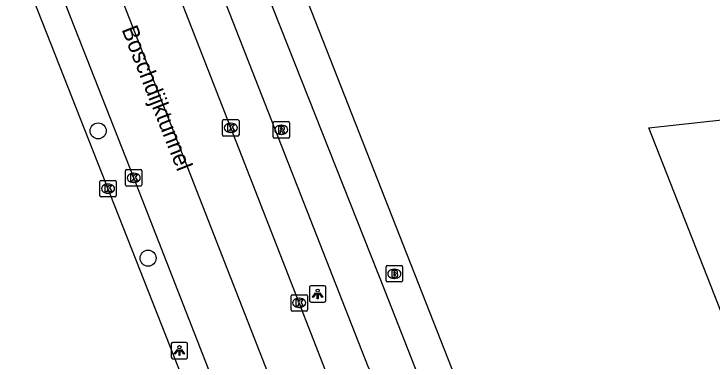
# Model space of a CAD drawing. Extents: x 161087 to 161922, y 382574 to 383873.
# Drawn here: x 161123.81 to 161166.35, y 383644.01 to 383665.18 of the extents above; entities that cross this region are included whole.
import ezdxf

# ---------------------------------------------------------------- set-up
doc = ezdxf.new("R2010")
doc.units = 0
for name, color, linetype in [('IMGEO_Boom', 7, 'Continuous'), ('IMGEO_Brandkraan', 7, 'Continuous'), ('IMGEO_Fietspad_gesloten', 7, 'Continuous'), ('IMGEO_Kolk', 7, 'Continuous'), ('IMGEO_Lichtpunt', 7, 'Continuous'), ('IMGEO_Openbare_ruimte_label', 7, 'Continuous'), ('IMGEO_OVBaan_gesloten', 7, 'Continuous'), ('IMGEO_Pand', 7, 'Continuous'), ('IMGEO_Rijbaan_lokaal_gesloten', 7, 'Continuous'), ('IMGEO_Rioolput', 7, 'Continuous')]:
    doc.layers.add(name, color=color, linetype=linetype)

msp = doc.modelspace()

# ---------------------------------------------------------------- linework, layer by layer
at = {"layer": 'IMGEO_Boom'}
for centre in [(161128.942, 383658.054), (161131.985, 383650.289)]:
    msp.add_circle(centre, 0.489, dxfattribs=at)
at = {"layer": 'IMGEO_Brandkraan'}
for p, q in [((161146.563, 383649.838), (161147.415, 383649.838)), ((161146.488, 383648.912), (161146.488, 383649.764)), ((161146.976, 383649.618), (161147.001, 383649.618)), ((161147.489, 383649.764), (161147.489, 383648.912)), ((161146.999, 383649.058), (161146.974, 383649.058)), ((161147.415, 383648.838), (161146.563, 383648.838))]:
    msp.add_line(p, q, dxfattribs=at)
for points in [[(161146.563, 383649.838), (161147.415, 383649.838)], [(161146.488, 383648.912), (161146.488, 383649.764)], [(161146.836, 383649.538), (161146.836, 383649.138), (161147.049, 383649.138)], [(161147.067, 383649.538), (161146.836, 383649.538)], [(161147.015, 383649.457), (161146.961, 383649.457), (161146.961, 383649.381)], [(161146.961, 383649.381), (161147.014, 383649.381)], [(161147.489, 383649.764), (161147.489, 383648.912)], [(161147.023, 383649.305), (161146.961, 383649.305), (161146.961, 383649.224)], [(161146.961, 383649.224), (161147.023, 383649.224)], [(161147.415, 383648.838), (161146.563, 383648.838)]]:
    msp.add_lwpolyline(points, dxfattribs=at)
for centre, radius, start, end in [((161146.565, 383649.762), 0.0765, 91.552, 178.448), ((161146.565, 383649.762), 0.0765, 91.552, 178.448), ((161147.413, 383649.762), 0.0765, 1.552, 88.448), ((161147.413, 383649.762), 0.0765, 1.552, 88.448), ((161147.016, 383649.419), 0.0379, 267.8285, 90.9355), ((161147.071, 383649.393), 0.145, 59.4692, 91.5367), ((161147.096, 383649.44), 0.0922, 285.5137, 58.1501), ((161147.024, 383649.264), 0.0404, 269.8759, 90.5077), ((161147.055, 383649.389), 0.251, 268.6676, 293.5347), ((161147.101, 383649.248), 0.105, 301.3115, 78.989), ((161146.565, 383648.914), 0.0765, 181.552, 268.448), ((161146.565, 383648.914), 0.0765, 181.552, 268.448), ((161147.413, 383648.914), 0.0765, 271.552, 358.448), ((161147.413, 383648.914), 0.0765, 271.552, 358.448)]:
    msp.add_arc(centre, radius, start, end, dxfattribs=at)
for centre, major_axis, ratio, start_param, end_param in [((161146.975, 383649.338), (-0.387, 0.002), 0.722429, 4.712389, 7.853982), ((161147, 383649.338), (-0.39, 0.002), 0.717154, 1.570796, 4.712389)]:
    msp.add_ellipse(centre, major_axis=major_axis, ratio=ratio, start_param=start_param, end_param=end_param, dxfattribs=at)
at = {"layer": 'IMGEO_Fietspad_gesloten'}
for points in [[(161165.797, 383598.257), (161163.878, 383603.77), (161155.721, 383624.547), (161154.696, 383627.166), (161146.433, 383648.276), (161137.938, 383669.752)], [(161135.557, 383668.766), (161145.392, 383643.643), (161146.297, 383641.877), (161147.13, 383640.032), (161152.601, 383626.016), (161153.629, 383623.385)]]:
    msp.add_lwpolyline(points, dxfattribs=at)
at = {"layer": 'IMGEO_Kolk'}
for p, q in [((161136.598, 383658.737), (161137.45, 383658.737)), ((161136.523, 383657.811), (161136.523, 383658.663)), ((161137.011, 383658.517), (161137.036, 383658.517)), ((161137.524, 383658.663), (161137.524, 383657.811)), ((161137.034, 383657.957), (161137.009, 383657.957)), ((161137.45, 383657.737), (161136.598, 383657.737)), ((161130.608, 383654.764), (161130.608, 383655.616)), ((161130.683, 383655.69), (161131.535, 383655.69)), ((161131.096, 383655.47), (161131.121, 383655.47)), ((161131.609, 383655.616), (161131.609, 383654.764)), ((161129.044, 383654.104), (161129.044, 383654.956)), ((161129.119, 383655.03), (161129.971, 383655.03)), ((161130.045, 383654.956), (161130.045, 383654.104)), ((161131.119, 383654.91), (161131.094, 383654.91)), ((161129.532, 383654.81), (161129.557, 383654.81)), ((161131.535, 383654.69), (161130.683, 383654.69)), ((161129.555, 383654.25), (161129.53, 383654.25)), ((161129.971, 383654.03), (161129.119, 383654.03)), ((161140.694, 383647.135), (161140.694, 383647.987)), ((161140.769, 383648.061), (161141.621, 383648.061)), ((161141.182, 383647.841), (161141.207, 383647.841)), ((161141.695, 383647.987), (161141.695, 383647.135)), ((161141.205, 383647.281), (161141.18, 383647.281)), ((161141.621, 383647.061), (161140.769, 383647.061))]:
    msp.add_line(p, q, dxfattribs=at)
for points in [[(161136.598, 383658.737), (161137.45, 383658.737)], [(161136.523, 383657.811), (161136.523, 383658.663)], [(161136.844, 383658.437), (161136.967, 383658.437), (161136.967, 383658.286), (161137.097, 383658.437), (161137.261, 383658.437), (161137.115, 383658.286), (161137.268, 383658.037), (161137.116, 383658.037), (161137.031, 383658.201), (161136.967, 383658.134), (161136.967, 383658.037), (161136.844, 383658.037), (161136.844, 383658.437)], [(161137.524, 383658.663), (161137.524, 383657.811)], [(161137.45, 383657.737), (161136.598, 383657.737)], [(161130.608, 383654.764), (161130.608, 383655.616)], [(161130.683, 383655.69), (161131.535, 383655.69)], [(161130.929, 383655.39), (161131.052, 383655.39), (161131.052, 383655.239), (161131.182, 383655.39), (161131.346, 383655.39), (161131.2, 383655.239), (161131.353, 383654.99), (161131.201, 383654.99), (161131.116, 383655.154), (161131.052, 383655.087), (161131.052, 383654.99), (161130.929, 383654.99), (161130.929, 383655.39)], [(161131.609, 383655.616), (161131.609, 383654.764)], [(161129.044, 383654.104), (161129.044, 383654.956)], [(161129.119, 383655.03), (161129.971, 383655.03)], [(161130.045, 383654.956), (161130.045, 383654.104)], [(161129.365, 383654.73), (161129.488, 383654.73), (161129.488, 383654.579), (161129.618, 383654.73), (161129.782, 383654.73), (161129.636, 383654.579), (161129.789, 383654.33), (161129.637, 383654.33), (161129.552, 383654.494), (161129.488, 383654.427), (161129.488, 383654.33), (161129.365, 383654.33), (161129.365, 383654.73)], [(161131.535, 383654.69), (161130.683, 383654.69)], [(161129.971, 383654.03), (161129.119, 383654.03)], [(161140.694, 383647.135), (161140.694, 383647.987)], [(161140.769, 383648.061), (161141.621, 383648.061)], [(161141.015, 383647.761), (161141.138, 383647.761), (161141.138, 383647.61), (161141.268, 383647.761), (161141.432, 383647.761), (161141.286, 383647.61), (161141.439, 383647.361), (161141.287, 383647.361), (161141.202, 383647.525), (161141.138, 383647.458), (161141.138, 383647.361), (161141.015, 383647.361), (161141.015, 383647.761)], [(161141.695, 383647.987), (161141.695, 383647.135)], [(161141.621, 383647.061), (161140.769, 383647.061)]]:
    msp.add_lwpolyline(points, dxfattribs=at)
for centre, start, end in [((161136.6, 383658.661), 91.552, 178.448), ((161136.6, 383658.661), 91.552, 178.448), ((161137.448, 383658.661), 1.552, 88.448), ((161137.448, 383658.661), 1.552, 88.448), ((161136.6, 383657.813), 181.552, 268.448), ((161136.6, 383657.813), 181.552, 268.448), ((161137.448, 383657.813), 271.552, 358.448), ((161137.448, 383657.813), 271.552, 358.448), ((161130.685, 383655.614), 91.552, 178.448), ((161130.685, 383655.614), 91.552, 178.448), ((161131.533, 383655.614), 1.552, 88.448), ((161131.533, 383655.614), 1.552, 88.448), ((161129.121, 383654.954), 91.552, 178.448), ((161129.121, 383654.954), 91.552, 178.448), ((161129.969, 383654.954), 1.552, 88.448), ((161129.969, 383654.954), 1.552, 88.448), ((161130.685, 383654.766), 181.552, 268.448), ((161130.685, 383654.766), 181.552, 268.448), ((161131.533, 383654.766), 271.552, 358.448), ((161131.533, 383654.766), 271.552, 358.448), ((161129.121, 383654.106), 181.552, 268.448), ((161129.121, 383654.106), 181.552, 268.448), ((161129.969, 383654.106), 271.552, 358.448), ((161129.969, 383654.106), 271.552, 358.448), ((161140.771, 383647.985), 91.552, 178.448), ((161140.771, 383647.985), 91.552, 178.448), ((161141.619, 383647.985), 1.552, 88.448), ((161141.619, 383647.985), 1.552, 88.448), ((161140.771, 383647.137), 181.552, 268.448), ((161140.771, 383647.137), 181.552, 268.448), ((161141.619, 383647.137), 271.552, 358.448), ((161141.619, 383647.137), 271.552, 358.448)]:
    msp.add_arc(centre, 0.0765, start, end, dxfattribs=at)
for centre, major_axis, ratio, start_param, end_param in [((161137.01, 383658.237), (-0.387, 0.002), 0.722429, 4.712389, 7.853982), ((161137.035, 383658.237), (-0.39, 0.002), 0.717154, 1.570796, 4.712389), ((161131.095, 383655.19), (-0.387, 0.002), 0.722429, 4.712389, 7.853982), ((161131.12, 383655.19), (-0.39, 0.002), 0.717154, 1.570796, 4.712389), ((161129.531, 383654.53), (-0.387, 0.002), 0.722429, 4.712389, 7.853982), ((161129.556, 383654.53), (-0.39, 0.002), 0.717154, 1.570796, 4.712389), ((161141.181, 383647.561), (-0.387, 0.002), 0.722429, 4.712389, 7.853982), ((161141.206, 383647.561), (-0.39, 0.002), 0.717154, 1.570796, 4.712389)]:
    msp.add_ellipse(centre, major_axis=major_axis, ratio=ratio, start_param=start_param, end_param=end_param, dxfattribs=at)
at = {"layer": 'IMGEO_Lichtpunt'}
for p, q in [((161142.721, 383648.606), (161141.913, 383648.606)), ((161142.721, 383648.606), (161141.913, 383648.606)), ((161141.819, 383648.511), (161141.819, 383647.704)), ((161141.819, 383648.511), (161141.819, 383647.704)), ((161142.815, 383647.704), (161142.815, 383648.511)), ((161142.815, 383647.704), (161142.815, 383648.511)), ((161141.913, 383647.61), (161142.721, 383647.61)), ((161141.913, 383647.61), (161142.721, 383647.61)), ((161134.297, 383645.153), (161133.489, 383645.153)), ((161134.297, 383645.153), (161133.489, 383645.153)), ((161133.395, 383645.058), (161133.395, 383644.251)), ((161133.395, 383645.058), (161133.395, 383644.251)), ((161134.391, 383644.251), (161134.391, 383645.058)), ((161134.391, 383644.251), (161134.391, 383645.058)), ((161133.489, 383644.157), (161134.297, 383644.157)), ((161133.489, 383644.157), (161134.297, 383644.157))]:
    msp.add_line(p, q, dxfattribs=at)
for points in [[(161142.193, 383648.175), (161142.232, 383648.147), (161142.044, 383647.885), (161142.006, 383647.912), (161142.193, 383648.175)], [(161142.295, 383648.127), (161142.342, 383648.127), (161142.342, 383647.805), (161142.295, 383647.805), (161142.295, 383648.127)], [(161142.405, 383648.147), (161142.443, 383648.174), (161142.63, 383647.912), (161142.591, 383647.884), (161142.405, 383648.147)], [(161133.769, 383644.722), (161133.808, 383644.694), (161133.62, 383644.432), (161133.582, 383644.459), (161133.769, 383644.722)], [(161133.981, 383644.694), (161134.019, 383644.721), (161134.206, 383644.459), (161134.167, 383644.431), (161133.981, 383644.694)], [(161133.871, 383644.674), (161133.918, 383644.674), (161133.918, 383644.352), (161133.871, 383644.352), (161133.871, 383644.674)]]:
    msp.add_lwpolyline(points, dxfattribs=at)
for centre in [(161142.318, 383648.309), (161133.894, 383644.856)]:
    msp.add_circle(centre, 0.0994, dxfattribs=at)
for centre, start, end in [((161141.913, 383648.511), 90, 180), ((161141.913, 383648.511), 90, 180), ((161142.721, 383648.511), 0, 90), ((161142.721, 383648.511), 0, 90), ((161141.913, 383647.704), 180, 270), ((161141.913, 383647.704), 180, 270), ((161142.721, 383647.704), 270, 0), ((161142.721, 383647.704), 270, 360), ((161133.489, 383645.058), 90, 180), ((161133.489, 383645.058), 90, 180), ((161134.297, 383645.058), 0, 90), ((161134.297, 383645.058), 0, 90), ((161133.489, 383644.251), 180, 270), ((161133.489, 383644.251), 180, 270), ((161134.297, 383644.251), 270, 0), ((161134.297, 383644.251), 270, 360)]:
    msp.add_arc(centre, 0.0946, start, end, dxfattribs=at)
at = {"layer": 'IMGEO_OVBaan_gesloten'}
for points in [[(161157.27, 383594.101), (161155.823, 383600.576), (161154.709, 383603.85), (161153.004, 383608.243), (161148.785, 383619.078), (161147.793, 383621.568), (161146.315, 383625.331), (161137.718, 383647.33), (161123.811, 383682.988)], [(161147.55, 383613.15), (161144.291, 383621.456), (161138.194, 383637.074), (161131.11, 383655.191), (161125.828, 383668.648), (161125.75, 383668.862)], [(161142.801, 383643.444), (161141.618, 383646.467), (161141.194, 383647.561), (161137.023, 383658.236), (161133.248, 383667.94)]]:
    msp.add_lwpolyline(points, dxfattribs=at)
at = {"layer": 'IMGEO_Pand'}
for points in [[(161139.92, 383670.519), (161156.518, 383628.165), (161157.539, 383625.558), (161172.827, 383586.546)], [(161196.458, 383617.742), (161197.253, 383610.493), (161181.95, 383608.643), (161162.495, 383658.233), (161191.393, 383661.414), (161191.665, 383661.444), (161193.45, 383661.641)]]:
    msp.add_lwpolyline(points, dxfattribs=at)
at = {"layer": 'IMGEO_Rijbaan_lokaal_gesloten'}
msp.add_lwpolyline([(161144.838, 383610.851), (161144.75, 383615.661), (161143.849, 383617.95), (161143.732, 383618.247), (161136.675, 383636.381), (161124.256, 383667.991), (161124.175, 383668.186)], dxfattribs=at)
at = {"layer": 'IMGEO_Rioolput'}
for p, q in [((161139.599, 383657.689), (161139.599, 383658.541)), ((161139.674, 383658.615), (161140.526, 383658.615)), ((161140.087, 383658.395), (161140.112, 383658.395)), ((161140.6, 383658.541), (161140.6, 383657.689)), ((161140.526, 383657.615), (161139.674, 383657.615)), ((161140.11, 383657.835), (161140.085, 383657.835))]:
    msp.add_line(p, q, dxfattribs=at)
for points in [[(161139.599, 383657.689), (161139.599, 383658.541)], [(161139.674, 383658.615), (161140.526, 383658.615)], [(161140.188, 383658.313), (161139.936, 383658.315), (161139.936, 383657.915)], [(161140.6, 383658.541), (161140.6, 383657.689)], [(161139.936, 383657.915), (161140.06, 383657.915), (161140.06, 383658.077), (161140.071, 383658.077)], [(161140.114, 383658.234), (161140.06, 383658.234), (161140.06, 383658.153)], [(161140.06, 383658.153), (161140.112, 383658.153)], [(161140.118, 383658.048), (161140.189, 383657.915), (161140.329, 383657.915), (161140.264, 383658.041)], [(161140.526, 383657.615), (161139.674, 383657.615)]]:
    msp.add_lwpolyline(points, dxfattribs=at)
for centre, radius, start, end in [((161139.676, 383658.539), 0.0765, 91.552, 178.448), ((161139.676, 383658.539), 0.0765, 91.552, 178.448), ((161140.187, 383658.203), 0.109, 350.3612, 89.416), ((161140.524, 383658.539), 0.0765, 1.552, 88.448), ((161140.524, 383658.539), 0.0765, 1.552, 88.448), ((161140.07, 383658.024), 0.0533, 26.0293, 88.6989), ((161140.096, 383658.342), 0.19, 274.7715, 282.9687), ((161140.12, 383658.138), 0.0964, 77.0061, 93.1865), ((161140.134, 383658.195), 0.0378, 276.6634, 79.6772), ((161140.185, 383658.203), 0.112, 277.5842, 350.9817), ((161140.169, 383657.988), 0.108, 29.5134, 73.7905), ((161139.676, 383657.691), 0.0765, 181.552, 268.448), ((161139.676, 383657.691), 0.0765, 181.552, 268.448), ((161140.524, 383657.691), 0.0765, 271.552, 358.448), ((161140.524, 383657.691), 0.0765, 271.552, 358.448)]:
    msp.add_arc(centre, radius, start, end, dxfattribs=at)
for centre, major_axis, ratio, start_param, end_param in [((161140.086, 383658.115), (-0.387, 0.002), 0.722429, 4.712389, 7.853982), ((161140.111, 383658.115), (-0.39, 0.002), 0.717154, 1.570796, 4.712389)]:
    msp.add_ellipse(centre, major_axis=major_axis, ratio=ratio, start_param=start_param, end_param=end_param, dxfattribs=at)

# ---------------------------------------------------------------- texts
at = {"layer": 'IMGEO_Openbare_ruimte_label'}
msp.add_text('Boschdijktunnel', height=1, rotation=291.4611, dxfattribs=at).set_placement((161130.357, 383664.241))

doc.saveas('drawing.dxf')
